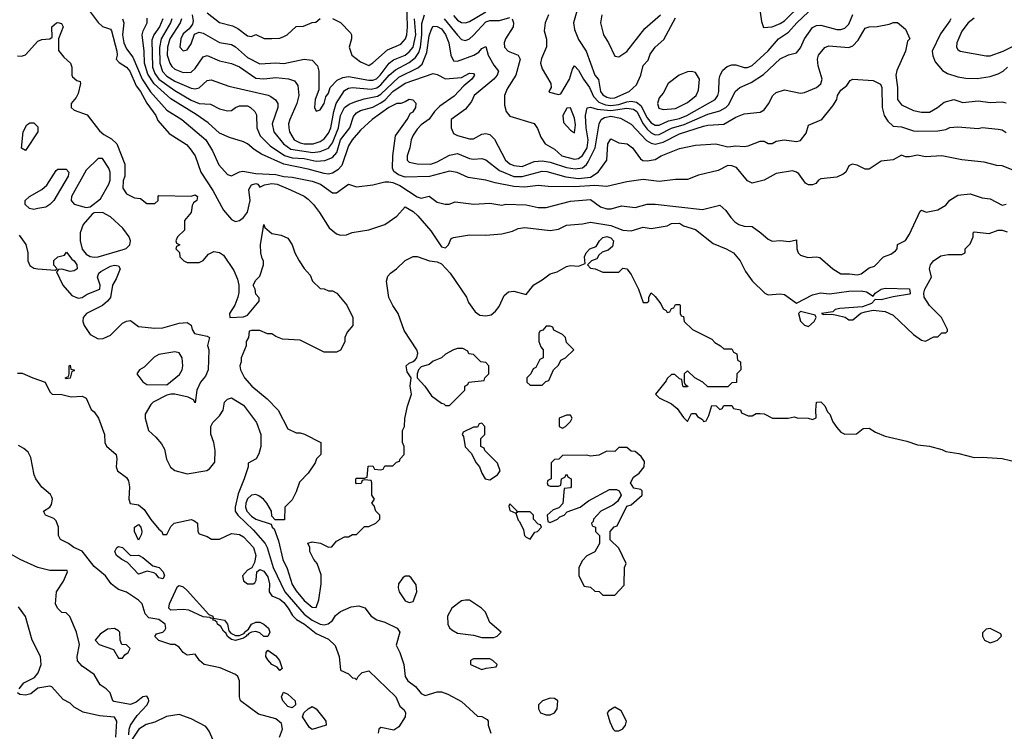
# Model space of a CAD drawing. Header units: inches. Extents: x 2348341 to 2479810, y 460419 to 613669.
# Tile 286 of 656: x 2360820 to 2365700, y 553539 to 557065. Entities that reach past the tile are written whole.
import ezdxf

# ---------------------------------------------------------------- set-up
doc = ezdxf.new("R2010")
doc.units = ezdxf.units.IN
doc.header["$MEASUREMENT"] = 0
doc.layers.add('C3565', color=7, linetype='Continuous')

msp = doc.modelspace()

# ---------------------------------------------------------------- linework, layer by layer
at = {"layer": 'C3565', "color": 2}
for points, elevation in [([(2362370, 557072), (2362410, 557052), (2362459.8, 556999.8), (2362464.7, 556990), (2362464.7, 556970), (2362454, 556930), (2362466.8, 556890), (2362510, 556856), (2362550, 556838), (2362570, 556850.8), (2362643.3, 556916.7), (2362710, 556944.4), (2362733, 556970), (2362739.7, 556990), (2362743.1, 557030), (2362736.8, 557210)], 90), ([(2361170, 557104.7), (2361210, 557052), (2361230, 557032), (2361270, 557018.8), (2361275.5, 557010), (2361302.6, 556910), (2361303.8, 556890), (2361298.8, 556870), (2361313, 556853), (2361350, 556830.4), (2361366, 556810), (2361398, 556738), (2361418.9, 556710), (2361451.2, 556651.2), (2361495.3, 556590), (2361505.5, 556565.5), (2361561.3, 556501.3), (2361647, 556447), (2361665.5, 556425.5), (2361690.5, 556390), (2361718, 556310), (2361778.3, 556218.3), (2361830, 556121), (2361870, 556076), (2361890, 556066), (2361910, 556071), (2361930, 556086), (2361950, 556111.3), (2361963, 556170), (2361956.6, 556223.4), (2361970, 556246.8), (2361990, 556253.8), (2362000.7, 556250), (2362010, 556236), (2362032.9, 556247.1), (2362070, 556253.8), (2362096, 556250), (2362162, 556222), (2362230, 556191), (2362250, 556176), (2362276, 556150), (2362306, 556110), (2362354.4, 556034.4), (2362390, 556004.7), (2362410, 555998), (2362440.4, 555999.6), (2362468.9, 556011.1), (2362550, 556024.7), (2362630, 556051.3), (2362690, 556091.3), (2362730, 556138), (2362770, 556115.5), (2362793.6, 556093.6), (2362858.4, 556018.4), (2362910, 555939.1), (2362930, 555934.8), (2362945.2, 555950), (2362959, 555981), (2362970, 555986.8), (2363050, 555999.1), (2363130, 555997.1), (2363210, 556004.9), (2363262.7, 556017.3), (2363290, 556030.7), (2363324.1, 556035.9), (2363450, 556020.7), (2363490, 556026.8), (2363530, 556046.8), (2363610, 556053.4), (2363650, 556062), (2363750, 556044.9), (2363810, 556023), (2363850, 556019.1), (2363910, 556037.1), (2363950.5, 556030.5), (2364030, 556043.7), (2364050, 556055.3), (2364090, 556056.5), (2364110, 556043.8), (2364170, 556026), (2364256.8, 555956.8), (2364322, 555930), (2364358, 555910), (2364391, 555870), (2364418, 555818), (2364450, 555772), (2364514, 555710), (2364530, 555702), (2364590, 555707.7), (2364610, 555703.8), (2364670, 555660.5), (2364750, 555702), (2364788.3, 555711.7), (2364833.5, 555706.5), (2364930, 555720.7), (2364990, 555721.5), (2365016.4, 555716.4), (2365050, 555696), (2365059.3, 555710), (2365090, 555730.3), (2365110, 555734.3), (2365230, 555732.4), (2365234, 555710), (2365230, 555705.2), (2365150, 555692.7), (2365090, 555677), (2365060.7, 555679.3), (2365041.4, 555658.6), (2364998, 555642), (2364885.1, 555634.9), (2364862, 555630), (2364850, 555618), (2364794, 555610), (2364804.7, 555604.7), (2364845.4, 555605.4), (2364870, 555601), (2364910.8, 555590.8), (2364930, 555578), (2364950, 555578), (2364989.1, 555610.9), (2365010, 555618), (2365050, 555626), (2365110, 555618.8), (2365150, 555601), (2365250, 555504.7), (2365290, 555478), (2365310, 555472), (2365350, 555494), (2365370, 555494), (2365390, 555514), (2365410, 555514), (2365418, 555522), (2365418, 555530), (2365388, 555590), (2365329.2, 555649.2), (2365302.7, 555690), (2365300.7, 555710), (2365306, 555730), (2365339, 555790), (2365329.2, 555830), (2365334, 555850), (2365349.3, 555870.7), (2365385.2, 555894.8), (2365422, 555902), (2365490, 555902), (2365506, 555910), (2365506, 555930), (2365530, 555954), (2365546, 555990), (2365546, 556010), (2365550, 556014), (2365625.4, 556005.4), (2365670, 556022.4), (2365690, 556021.6), (2365713.4, 556013.4)], 62), ([(2362970, 557086.4), (2362990, 557063.7), (2363010, 557052.2), (2363030, 557050.4), (2363050, 557056.4), (2363130, 557104.4)], 86), ([(2363440.4, 557090), (2363424.9, 557050), (2363418.8, 557010), (2363431.6, 556968.4), (2363431.6, 556931.6), (2363406.2, 556873.8), (2363400.7, 556850), (2363410, 556822), (2363452, 556750), (2363454, 556730), (2363442, 556710), (2363446.4, 556706.4), (2363490, 556694), (2363502, 556698), (2363545.2, 556770), (2363560.2, 556819.8), (2363570, 556836), (2363590, 556816), (2363614, 556770), (2363644.2, 556730), (2363664.2, 556684.2), (2363690, 556657.2), (2363723.6, 556643.6), (2363750, 556639.8), (2363790, 556645.6), (2363830, 556658.5), (2363850, 556661), (2363877, 556657), (2363899.5, 556639.5), (2363930, 556578.7), (2363950, 556554.3), (2363970, 556542.7), (2363990, 556542.7), (2364036.4, 556563.6), (2364090, 556575.8), (2364127, 556590), (2364266.6, 556670), (2364279.6, 556690), (2364285.6, 556710), (2364287, 556770), (2364292, 556790), (2364305.1, 556814.9), (2364326, 556834), (2364350, 556842), (2364370, 556842), (2364410, 556828), (2364428.1, 556828.1), (2364450, 556838), (2364530, 556910.4), (2364580.7, 556970), (2364630, 557003), (2364671.6, 557050), (2364757, 557130)], 86), ([(2363588.7, 557131.3), (2363564.9, 557050), (2363570, 557016), (2363590, 556967.3), (2363628, 556910), (2363670, 556791), (2363688.8, 556768.8), (2363698.7, 556710), (2363710, 556693), (2363730, 556682), (2363750, 556676.4), (2363770, 556677.6), (2363841.2, 556710), (2363877.6, 556742.4), (2363898, 556790), (2363910, 556838), (2363934.8, 556865.2), (2363944.8, 556895.2), (2363969, 556930), (2364013.2, 556966.8), (2364070, 557074.8)], 90), ([(2364482.8, 557150), (2364496, 557056), (2364506.8, 557026.8), (2364550, 557030.6), (2364590, 557046.7), (2364610, 557060.4), (2364695.9, 557144.1)], 90), ([(2361330.7, 557070), (2361337.3, 557050), (2361329.2, 556990.8), (2361336, 556950), (2361350, 556920.5), (2361380.3, 556880.2), (2361426.9, 556770), (2361468.7, 556708.7), (2361550, 556617.1), (2361624, 556570), (2361743, 556470), (2361775.8, 556415.8), (2361806.9, 556346.9), (2361850, 556298), (2361870, 556291.3), (2361909.3, 556310.7), (2361926, 556314), (2361990, 556302.7), (2362090, 556298.5), (2362130, 556288), (2362170, 556284.9), (2362270, 556265.8), (2362310.6, 556250), (2362370, 556207.3), (2362390, 556207.7), (2362450, 556251), (2362490, 556237.3), (2362570, 556246.4), (2362630, 556262), (2362650, 556261.2), (2362670, 556258.2), (2362704.4, 556244.4), (2362790, 556188.2), (2362810, 556180.5), (2362850, 556191), (2362890, 556160.7), (2362929, 556151), (2362948.7, 556151.3), (2362978, 556162), (2363070.7, 556150.7), (2363150, 556155.5), (2363210, 556146.8), (2363230, 556150.8), (2363330, 556147.7), (2363390, 556134), (2363430, 556134), (2363550, 556166.8), (2363650, 556174.8), (2363698.4, 556138.4), (2363730, 556128.2), (2363751.6, 556128.4), (2363803.5, 556143.5), (2363870, 556134), (2363930, 556151), (2363970, 556151), (2364204.5, 556124.5), (2364290, 556146.8), (2364320.5, 556120.5), (2364344.4, 556084.4), (2364364.1, 556064.1), (2364384.7, 556050), (2364410, 556042.8), (2364450, 556040.7), (2364494, 556010), (2364530, 555977.3), (2364550, 555967.7), (2364590.8, 555970.8), (2364634, 555966), (2364670, 555974), (2364671.3, 555930), (2364678, 555910), (2364690, 555898), (2364727.1, 555887.1), (2364770, 555891), (2364786.4, 555886.4), (2364850, 555831.3), (2364890, 555806), (2364933.2, 555806.8), (2364970, 555800.7), (2364990, 555806), (2365030, 555836), (2365056, 555844), (2365102, 555890), (2365137, 555903), (2365160.2, 555919.8), (2365168.7, 555930), (2365170, 555952), (2365210, 555972), (2365230, 556002), (2365283.1, 556116.9), (2365290, 556122), (2365312, 556112), (2365370, 556122.8), (2365410, 556146.8), (2365430, 556171), (2365470, 556196), (2365530, 556202.8), (2365590, 556183), (2365630, 556178), (2365690, 556146.8), (2365710, 556151)], 66), ([(2365826.9, 556286.9), (2365690, 556340.5), (2365663, 556343), (2365599.8, 556359.8), (2365488.9, 556371.1), (2365390, 556390.8), (2365310, 556386), (2365270, 556394.8), (2365230, 556386), (2365210, 556386), (2365190, 556394.8), (2365149.3, 556370.7), (2365090, 556364.9), (2365030, 556324.7), (2365010, 556324.7), (2364970, 556344.7), (2364946, 556350), (2364930, 556342), (2364914, 556310), (2364900.9, 556299.1), (2364870, 556284.9), (2364790, 556276.3), (2364779, 556270), (2364766.3, 556253.7), (2364750, 556247.3), (2364730, 556247.3), (2364715.5, 556255.5), (2364681.3, 556301.3), (2364670.3, 556310.3), (2364650, 556316.4), (2364570, 556302.8), (2364509.5, 556270.5), (2364450, 556254.8), (2364427.1, 556267.1), (2364373, 556333), (2364350, 556342), (2364330, 556343), (2364282, 556318), (2364185.1, 556294.9), (2364130, 556273.4), (2364070, 556273.4), (2363990, 556263.1), (2363910, 556273.4), (2363830, 556261.6), (2363730, 556238), (2363670, 556243.2), (2363570, 556237.2), (2363438.8, 556238.8), (2363390, 556244), (2363323.9, 556236.1), (2363270, 556238), (2363176.4, 556256.4), (2363130, 556270.4), (2363043.4, 556283.4), (2362988.1, 556308.1), (2362950, 556314.9), (2362851, 556289), (2362730, 556284.9), (2362697.3, 556297.3), (2362673.8, 556313.8), (2362668.5, 556330), (2362670.3, 556390), (2362683, 556490), (2362740.7, 556570), (2362758, 556602), (2362770, 556609.2), (2362782.8, 556630), (2362786, 556650), (2362770, 556666), (2362750, 556670.6), (2362730, 556658), (2362709.1, 556650.9), (2362690, 556650.7), (2362650, 556630.3), (2362566.6, 556570), (2362510, 556518), (2362468, 556470), (2362450, 556440.7), (2362417.2, 556342.8), (2362397.8, 556322.2), (2362370, 556304.9), (2362350, 556300.3), (2362330, 556302.6), (2362250, 556324.4), (2362130, 556348.9), (2362019, 556399), (2361982.5, 556422.5), (2361950, 556450.6), (2361930, 556460.7), (2361860.9, 556480.9), (2361810, 556503), (2361754.1, 556554.1), (2361695.8, 556595.8), (2361570, 556673.4), (2361487, 556747), (2361455.7, 556795.7), (2361439.2, 556850), (2361437.8, 556910), (2361427.2, 556990), (2361432.2, 557010), (2361452.4, 557050), (2361452.2, 557072.2)], 70), ([(2361530, 557069.3), (2361512.6, 557030), (2361484.9, 556990), (2361475.8, 556964.2), (2361478.4, 556830), (2361490, 556799.5), (2361510, 556770.3), (2361590, 556713.8), (2361670, 556666.3), (2361710, 556650.4), (2361766, 556646), (2361810, 556624), (2361850, 556614), (2361870, 556614.8), (2361889.6, 556630.4), (2361910, 556638), (2361950, 556638.8), (2361964.7, 556630), (2361986, 556610), (2361993.2, 556593.2), (2361996.4, 556530), (2362012.4, 556490), (2362060.9, 556440.9), (2362132.6, 556392.6), (2362170, 556381.6), (2362230, 556376.9), (2362290, 556363.6), (2362332.2, 556367.7), (2362370, 556382), (2362392.2, 556407.8), (2362410.9, 556470), (2362456.4, 556530), (2362474.7, 556585.2), (2362490, 556604.4), (2362510, 556615.2), (2362570, 556632.6), (2362610, 556653.2), (2362631.8, 556668.2), (2362670, 556710.2), (2362730, 556750.3), (2362870, 556798), (2362890, 556794), (2362930, 556772.4), (2363010, 556778.8), (2363050, 556801), (2363070, 556798), (2363074, 556790), (2363061, 556770), (2363022, 556738), (2362974.1, 556685.9), (2362903.2, 556636.8), (2362875.5, 556610), (2362850, 556572.7), (2362810, 556543.7), (2362790, 556522.7), (2362770, 556493.2), (2362760.5, 556470), (2362754, 556430), (2362740.7, 556390), (2362740.7, 556370), (2362750, 556358.8), (2362790.6, 556350.6), (2362858, 556350), (2362890, 556361.3), (2362950, 556393.7), (2362990, 556402), (2363050, 556377.6), (2363070, 556374.4), (2363110, 556377.3), (2363130, 556370.8), (2363198.2, 556318.2), (2363270, 556288), (2363310, 556289.1), (2363410, 556315.2), (2363433.3, 556313.3), (2363526.2, 556286.2), (2363590, 556278), (2363650, 556285.5), (2363687, 556310), (2363729.5, 556370), (2363735.1, 556450), (2363750, 556474.8), (2363790, 556455.5), (2363831, 556450), (2363857.3, 556430), (2363896.3, 556376.3), (2363908.4, 556368.4), (2363930, 556366), (2363970, 556373.4), (2363999, 556390), (2364090, 556427.7), (2364170, 556444), (2364270, 556450.6), (2364330, 556436), (2364370, 556440.7), (2364410, 556437.3), (2364430, 556440.7), (2364490, 556464), (2364510, 556462.8), (2364530, 556451.3), (2364550, 556451.3), (2364570, 556462.8), (2364609.4, 556470.6), (2364670, 556461), (2364690, 556466), (2364717.5, 556502.5), (2364730, 556542), (2364795.3, 556570), (2364850, 556638), (2364869.2, 556670), (2364873.2, 556690), (2364890, 556716), (2364920.4, 556739.6), (2364936.4, 556763.6), (2364948.7, 556771.3), (2365050, 556764.7), (2365086.4, 556746.4), (2365093, 556730), (2365095.3, 556630), (2365104.4, 556590), (2365122.3, 556562.3), (2365150, 556537.3), (2365190, 556534.9), (2365250, 556514.4), (2365270, 556512.2), (2365370, 556514.9), (2365410, 556522), (2365430, 556530.6), (2365470, 556534.8), (2365570, 556526.8), (2365590, 556530.7), (2365670, 556522.8), (2365690, 556518.8), (2365710, 556506)], 74), ([(2361573.8, 557070), (2361568, 557050), (2361521.8, 556970), (2361512.7, 556927.3), (2361514.4, 556850), (2361528.8, 556808.8), (2361550, 556786.3), (2361590, 556760.2), (2361670, 556725.3), (2361690, 556723.1), (2361710, 556728.2), (2361750, 556764), (2361770, 556767.7), (2361856.1, 556736.1), (2362051.8, 556691.8), (2362065.3, 556685.3), (2362088.4, 556668.4), (2362099.1, 556650), (2362100.5, 556630), (2362072.4, 556550), (2362080.4, 556510), (2362128.5, 556450), (2362164, 556424), (2362273.5, 556406.5), (2362310, 556412.6), (2362351.4, 556428.6), (2362370, 556454.9), (2362400.8, 556530), (2362411, 556590), (2362430, 556630.4), (2362453.3, 556646.7), (2362482, 556658), (2362527.5, 556672.5), (2362593.9, 556686.1), (2362610, 556696.1), (2362698.9, 556781.1), (2362793.9, 556826.1), (2362815, 556845), (2362837.5, 556902.5), (2362850, 556986), (2362860.8, 557019.2), (2362870, 557032.7), (2362890, 557032.2), (2362910, 557019.5), (2362930, 556992.7), (2362947.4, 556950), (2362956.4, 556890), (2362970, 556860.7), (2362990, 556859.3), (2363070.9, 556889.1), (2363095.2, 556904.8), (2363110, 556922.8), (2363130, 556932), (2363141.6, 556890), (2363170, 556840.7), (2363194, 556810), (2363187.3, 556790), (2363170.6, 556770), (2363073.4, 556690), (2363059.3, 556660.7), (2363030, 556622), (2362958, 556570), (2362958, 556530), (2362970, 556502), (2362990, 556491.3), (2363050, 556474.8), (2363070, 556474.8), (2363110, 556498.4), (2363130, 556501.3), (2363150, 556496.4), (2363173.3, 556473.3), (2363228.2, 556370), (2363250, 556350.6), (2363270, 556343.1), (2363310, 556338.7), (2363370, 556362), (2363410, 556365.2), (2363450, 556359.6), (2363530, 556333.6), (2363573.2, 556326.8), (2363610, 556331.7), (2363630, 556348.4), (2363638.3, 556361.7), (2363672.6, 556430), (2363693, 556550), (2363701.6, 556570), (2363719.3, 556580.7), (2363750, 556587.7), (2363798.2, 556578.2), (2363850, 556547.7), (2363927.5, 556467.5), (2363950, 556454), (2363970, 556448.9), (2364010, 556458.5), (2364090, 556499), (2364210, 556538), (2364230, 556543.1), (2364310, 556548.2), (2364370, 556582), (2364410, 556598.8), (2364490, 556607.3), (2364510, 556618), (2364532, 556648), (2364553.2, 556690), (2364570, 556704), (2364610, 556717.3), (2364690, 556702), (2364710, 556704.9), (2364769, 556730), (2364790, 556746.8), (2364797, 556770), (2364777.5, 556837.5), (2364774.5, 556870), (2364779.5, 556890), (2364810, 556927.7), (2364830, 556935.5), (2364930, 556927.7), (2364950, 556936.3), (2364976.1, 556963.9), (2365010, 557022.8), (2365030, 557030.7), (2365069.1, 557030.9), (2365130, 557042.8), (2365151.1, 557051.1), (2365170, 557051.3), (2365210, 557018), (2365232, 556970), (2365221, 556959), (2365210.5, 556910), (2365167, 556813), (2365162.4, 556790), (2365170.5, 556730), (2365170.6, 556670), (2365190, 556644), (2365250, 556614.8), (2365290, 556607.3), (2365330, 556606.8), (2365368.7, 556630), (2365402.5, 556657.5), (2365450, 556670.7), (2365494.4, 556654.4), (2365570, 556663.8), (2365630, 556655.5), (2365690, 556659.1), (2365710, 556653.4)], 78), ([(2361621.5, 557070), (2361615.3, 557050), (2361564.7, 556970), (2361552.4, 556930), (2361551.6, 556890), (2361564.2, 556850), (2361574.1, 556834.1), (2361590, 556820.4), (2361630, 556803.1), (2361670, 556805.5), (2361690, 556824), (2361730, 556880.7), (2361750, 556887.3), (2361810, 556861.6), (2361870, 556848), (2361910, 556832.4), (2361990, 556776.4), (2362030, 556772.4), (2362090, 556779.3), (2362152.2, 556772.2), (2362182.5, 556762.5), (2362199.3, 556739.3), (2362203.8, 556690), (2362194.4, 556650), (2362158.4, 556570), (2362152.4, 556550), (2362154, 556530), (2362157.6, 556510), (2362180.4, 556470), (2362210, 556454.6), (2362230, 556450.3), (2362274, 556450), (2362310, 556462.6), (2362330, 556474.9), (2362350, 556503), (2362362.2, 556530), (2362376.5, 556610), (2362388.7, 556650), (2362430, 556714.4), (2362450, 556725.3), (2362470, 556728.8), (2362561.8, 556721.8), (2362590, 556728), (2362610, 556742), (2362652.2, 556790), (2362683, 556817), (2362750, 556852.7), (2362782, 556878), (2362797.7, 556902.3), (2362807.3, 556930), (2362813.8, 556990), (2362813.7, 557046.3), (2362826.3, 557090)], 82), ([(2361675.3, 557090), (2361680.5, 557059.5), (2361677.1, 557042.9), (2361660.7, 557019.3), (2361630, 556994.5), (2361619.3, 556970), (2361614.8, 556930), (2361630, 556911), (2361650, 556916), (2361670, 556946), (2361686, 556994), (2361710, 557004), (2361730, 556998), (2361810, 556952.7), (2361870, 556942.4), (2361890, 556930.4), (2361950, 556878.7), (2362010, 556846.4), (2362090, 556852), (2362130, 556848.5), (2362230, 556870.4), (2362270, 556864.9), (2362296.1, 556836.1), (2362303, 556810), (2362302.8, 556717.2), (2362284, 556670), (2362281, 556630), (2362290, 556612), (2362310, 556618), (2362328.7, 556650), (2362337.2, 556682.8), (2362350, 556702), (2362359.3, 556730), (2362393.7, 556766.3), (2362421.7, 556778.3), (2362450, 556783.7), (2362550, 556766), (2362570, 556765.8), (2362587.9, 556772.1), (2362606.9, 556790), (2362650.7, 556849.3), (2362673, 556867), (2362730, 556890.3), (2362750, 556905.7), (2362769.7, 556930), (2362784, 556990), (2362776.2, 557070)], 86), ([(2361750, 557099.1), (2361810, 557050.8), (2361875.5, 557035.5), (2361902, 557022), (2361950, 556984.7), (2361970, 556982), (2361990, 556991.3), (2362032.7, 556972.7), (2362070, 556972), (2362110, 556974), (2362130, 556982), (2362146, 556990), (2362190, 557032), (2362227.3, 557032.7), (2362270, 557052), (2362287.3, 557052.7), (2362310, 557072)], 90), ([(2362923.7, 557070), (2362990, 556988), (2363010, 556967.7), (2363030, 556962), (2363050, 556970.5), (2363070, 556988), (2363130, 557054.6), (2363150, 557061.7), (2363197.8, 557062.2), (2363250, 557076.4)], 82), ([(2363260.7, 557070), (2363268, 557050), (2363265.5, 557030), (2363228, 556970), (2363221.6, 556950), (2363223, 556930), (2363241, 556910), (2363291, 556890), (2363300.5, 556870), (2363278.4, 556790), (2363236.7, 556723.3), (2363223.8, 556690), (2363222.5, 556642.5), (2363230.5, 556610.5), (2363250, 556587.3), (2363370.6, 556550.6), (2363386.4, 556526.4), (2363402.5, 556482.5), (2363424.7, 556450), (2363470, 556424), (2363507.7, 556390), (2363570, 556373.7), (2363590, 556378), (2363610, 556392.2), (2363632.4, 556430), (2363638, 556470), (2363627.7, 556530), (2363624, 556590), (2363632.1, 556627.9), (2363650, 556632.2), (2363681.5, 556621.5), (2363750, 556615.8), (2363830, 556626.2), (2363862.2, 556622.2), (2363878.5, 556610), (2363910.1, 556550.1), (2363930, 556523.1), (2363950, 556504), (2363970, 556494.9), (2363990, 556495.8), (2364051.4, 556528.6), (2364114, 556546), (2364230, 556596.9), (2364290, 556613.4), (2364319.5, 556630), (2364334.6, 556645.4), (2364366.6, 556710), (2364389, 556730), (2364446, 556754), (2364506.3, 556793.7), (2364590, 556870.6), (2364630, 556890.6), (2364670, 556901), (2364690, 556926), (2364710, 556971), (2364750, 557026.8), (2364770, 557037.3), (2364790, 557038.8), (2364870, 557017.1), (2364890, 557016.3), (2364910, 557024), (2364930, 557042.8), (2364950, 557091.3)], 82), ([(2363704.7, 557090), (2363698.8, 557050), (2363714, 556990), (2363738.8, 556950), (2363770, 556884.7), (2363790, 556881), (2363830, 556907.3), (2363918.8, 557021.2), (2363996.2, 557090)], 94), ([(2365435.5, 557070), (2365430, 557059), (2365383.9, 556996.1), (2365343, 556910), (2365345.8, 556885.8), (2365357.1, 556857.1), (2365393.7, 556813.7), (2365418, 556798), (2365470, 556783), (2365510, 556776.3), (2365565.6, 556774.4), (2365630, 556784), (2365670, 556797.3), (2365694, 556810), (2365715.3, 556830)], 82), ([(2365550, 557072.7), (2365520.7, 557050), (2365490, 557008.7), (2365464.9, 556950), (2365462.8, 556930), (2365470, 556918), (2365482, 556910), (2365610, 556885.5), (2365630, 556886.4), (2365694, 556910), (2365790, 556957.6)], 86), ([(2360810, 556886.8), (2360830, 556884.9), (2360850, 556890.8), (2360910, 556959.1), (2360930, 556967.7), (2360969, 556971), (2360982, 556978), (2360979.3, 557030), (2361002, 557050), (2361010, 557052.2), (2361026.8, 557046.8), (2361036, 557030), (2361012, 556970), (2361012.7, 556912.7), (2361039.6, 556879.6), (2361072, 556850), (2361078, 556830), (2361078, 556790), (2361082, 556782), (2361103.6, 556763.6), (2361119.6, 556759.6), (2361122, 556750), (2361110, 556699), (2361100.7, 556679.3), (2361076.3, 556650), (2361074.8, 556630), (2361090, 556617.3), (2361154, 556594), (2361215.3, 556515.3), (2361236.9, 556496.9), (2361275.3, 556475.3), (2361302, 556450), (2361342, 556350), (2361342, 556290), (2361332.7, 556267.3), (2361332, 556230), (2361350, 556202), (2361390, 556182), (2361419.6, 556179.6), (2361450, 556154), (2361490, 556154), (2361506, 556170), (2361506, 556190), (2361510, 556194), (2361670, 556191.3), (2361690, 556198), (2361702, 556190), (2361698, 556170), (2361682, 556158), (2361675.3, 556144.7), (2361670.5, 556109.5), (2361637.3, 556070), (2361636.9, 556023.1), (2361602, 555990), (2361594, 555970), (2361598, 555958), (2361614, 555950), (2361598, 555942), (2361594, 555930), (2361612, 555912), (2361614, 555890), (2361634, 555870), (2361650, 555862), (2361710, 555862), (2361730, 555872), (2361756.4, 555903.6), (2361783.1, 555916.9), (2361810, 555911.3), (2361830, 555898), (2361882, 555822), (2361899.8, 555779.8), (2361906.8, 555750), (2361906.4, 555713.6), (2361901, 555690), (2361886.8, 555650), (2361861, 555610), (2361862, 555590), (2361930, 555593), (2361950, 555600.7), (2362008, 555670), (2362007.3, 555687.3), (2361990, 555706), (2361988, 555730), (2361978, 555750), (2361990, 555774), (2362010, 555794), (2362028.7, 555850), (2362029, 555870), (2362021.6, 555881.6), (2362015.1, 555910), (2362013.6, 555950), (2362030, 556051), (2362035.3, 556035.3), (2362070, 556006), (2362116.9, 555996.9), (2362150, 555982), (2362171.3, 555950), (2362184.7, 555910), (2362204.7, 555870), (2362230, 555832), (2362259.8, 555799.8), (2362272, 555770), (2362310, 555734), (2362330, 555732), (2362350, 555722), (2362370, 555722), (2362392, 555710), (2362442, 555650), (2362472, 555590), (2362472, 555550), (2362443.6, 555516.4), (2362432, 555490), (2362431.1, 555468.9), (2362410, 555428), (2362390, 555418), (2362330, 555418), (2362210, 555478), (2362123.1, 555483.1), (2362090, 555495.3), (2362070, 555508), (2362048.9, 555508.9), (2362010, 555526), (2361970, 555526), (2361958, 555522), (2361954, 555490), (2361942, 555470), (2361942, 555450), (2361918, 555390), (2361918, 555370), (2361911.3, 555350), (2361914.8, 555330), (2361934.8, 555290), (2361970.8, 555250), (2362046.6, 555186.6), (2362101, 555130), (2362150, 555038), (2362190, 555018), (2362210, 555018), (2362231.6, 555011.6), (2362312, 554970), (2362312, 554910), (2362291.1, 554888.9), (2362284.7, 554870), (2362250, 554818), (2362206.4, 554773.6), (2362190, 554726), (2362170, 554686), (2362134, 554650), (2362132.7, 554587.3), (2362087.3, 554587.3), (2362070, 554606), (2362068.7, 554630), (2362045.2, 554670), (2362029.2, 554690), (2362005.8, 554705.8), (2361990, 554712), (2361970, 554709.4), (2361949.1, 554690.9), (2361940.4, 554670), (2361939.5, 554650), (2361945.3, 554630), (2361970, 554604.9), (2361991, 554590), (2362066, 554566), (2362072, 554550), (2362082, 554542), (2362103.4, 554483.4), (2362123.8, 554390), (2362145.8, 554345.8), (2362170, 554266), (2362190, 554234.8), (2362230, 554188), (2362270, 554154.8), (2362290, 554152), (2362302.7, 554190), (2362314, 554270), (2362314, 554314), (2362295.3, 554370), (2362278, 554390), (2362258, 554430), (2362258, 554450), (2362248.4, 554471.6), (2362270, 554478), (2362311.1, 554471.1), (2362350, 554452), (2362367.3, 554452.7), (2362390, 554482), (2362430, 554502), (2362450, 554502), (2362470, 554514), (2362490, 554514), (2362530, 554554), (2362550, 554554), (2362586, 554570), (2362606, 554590), (2362606, 554610), (2362586, 554630), (2362576.4, 554656.4), (2362566, 554670), (2362578, 554690), (2362566, 554710), (2362566, 554770), (2362562, 554782), (2362530, 554786), (2362518, 554782), (2362512.7, 554767.3), (2362490, 554766), (2362486, 554770), (2362486, 554790), (2362490, 554794), (2362530, 554794), (2362542, 554798), (2362547.3, 554852.7), (2362570, 554854), (2362578, 554838), (2362610, 554834), (2362622, 554838), (2362630, 554854), (2362670, 554854), (2362687.3, 554872.7), (2362702, 554878), (2362706, 554890), (2362726, 554910), (2362726, 554950), (2362718, 554970), (2362718, 555030), (2362728, 555050), (2362728.4, 555088.4), (2362742, 555150), (2362762, 555210), (2362756, 555250), (2362761.2, 555290), (2362740.1, 555320.1), (2362736, 555350), (2362750, 555364), (2362770, 555371), (2362780.2, 555379.8), (2362789, 555390), (2362793.6, 555413.6), (2362788.7, 555430), (2362725.6, 555525.6), (2362695.3, 555610), (2362669.1, 555649.1), (2362649.3, 555689.3), (2362639, 555770), (2362645.6, 555794.4), (2362658, 555810), (2362688, 555830), (2362730, 555872), (2362770, 555892), (2362790, 555891.3), (2362851, 555871), (2362890, 555866), (2362910, 555856.3), (2362954, 555810), (2363034, 555690), (2363044.4, 555664.4), (2363078, 555618), (2363101.1, 555601.1), (2363130, 555598), (2363157.1, 555602.9), (2363178.3, 555621.7), (2363196.4, 555643.6), (2363221.8, 555698.2), (2363243.1, 555716.9), (2363270, 555719.5), (2363330, 555702.8), (2363368.2, 555751.8), (2363410, 555775.5), (2363450, 555805.5), (2363483.9, 555816.1), (2363530, 555843), (2363550, 555846.8), (2363590, 555844.7), (2363622, 555858), (2363619.3, 555890), (2363627, 555910), (2363646, 555930), (2363678, 555942), (2363694.5, 555970), (2363710, 555985.5), (2363730, 555991.5), (2363750, 555984.9), (2363763, 555970), (2363758.4, 555941.6), (2363737.3, 555922.7), (2363706.4, 555913.6), (2363690, 555898), (2363679.8, 555880.2), (2363654, 555870), (2363634, 555850), (2363650, 555834), (2363671.6, 555831.6), (2363710, 555814), (2363790, 555814), (2363810, 555834), (2363830, 555831.3), (2363850, 555802), (2363886.8, 555730), (2363910, 555664.7), (2363930, 555664.7), (2363938, 555670), (2363938, 555690), (2363950, 555712), (2363970, 555694), (2363997.3, 555657.3), (2364010, 555632), (2364024.7, 555624.7), (2364030, 555614), (2364042, 555618), (2364050, 555634), (2364062, 555638), (2364070, 555654), (2364090, 555654), (2364094, 555650), (2364094, 555610), (2364098, 555598), (2364110, 555594), (2364114, 555570), (2364154, 555530), (2364250, 555482), (2364265.4, 555465.4), (2364294, 555450), (2364310, 555434), (2364350, 555434), (2364358, 555418), (2364374, 555410), (2364378, 555378), (2364392, 555370), (2364394, 555330), (2364374, 555310), (2364372.7, 555267.3), (2364350, 555266), (2364330, 555246), (2364230, 555246), (2364206, 555270), (2364166, 555290), (2364130, 555326), (2364114, 555310), (2364114, 555270), (2364118, 555258), (2364132, 555250), (2364130, 555246), (2364110, 555246), (2364106, 555250), (2364102, 555282), (2364090, 555286), (2364067.3, 555307.3), (2364050, 555308), (2364030, 555288), (2364024.9, 555275.1), (2363972, 555210), (2363990, 555192), (2364050, 555162), (2364078.8, 555138.8), (2364110, 555094), (2364130, 555074), (2364150, 555114), (2364170, 555114), (2364179.6, 555099.6), (2364203.6, 555083.6), (2364210, 555074), (2364222, 555078), (2364236.4, 555103.6), (2364250, 555154), (2364272.7, 555152.7), (2364290, 555134), (2364302, 555138), (2364310, 555154), (2364350, 555154), (2364358, 555138), (2364392.7, 555132.7), (2364398, 555118), (2364430, 555102), (2364450, 555102), (2364470, 555114), (2364490, 555114), (2364510, 555112), (2364551.6, 555091.6), (2364628.4, 555091.6), (2364658, 555098), (2364672.7, 555092.7), (2364728.4, 555091.6), (2364750, 555084.7), (2364768, 555092), (2364765.2, 555130), (2364769.5, 555170.5), (2364790, 555171), (2364810, 555151.3), (2364823, 555123), (2364834.8, 555110), (2364850, 555072), (2364870, 555044.7), (2364890, 555022), (2364910, 555012), (2364967.3, 555012.7), (2365000.4, 555039.6), (2365030, 555042), (2365062, 555022), (2365110, 555001), (2365216.9, 554976.9), (2365270, 554958), (2365330, 554951.3), (2365390, 554936), (2365410, 554926), (2365475.3, 554915.3), (2365550, 554896), (2365590, 554898), (2365690, 554891.3), (2365771.6, 554871.6)], 58), ([(2360817.3, 555997.3), (2360851.4, 555951.4), (2360860.3, 555910), (2360860.4, 555870), (2360870, 555847.7), (2360890, 555834.9), (2360910, 555830.4), (2360996.4, 555823.6), (2361006, 555830), (2360988.9, 555848.9), (2360990, 555871.3), (2361008.7, 555890), (2361042, 555898), (2361052.7, 555912.7), (2361078.5, 555878.5), (2361090.6, 555870), (2361102.8, 555850), (2361104.7, 555830), (2361090, 555821.2), (2361070, 555817.2), (2361030, 555828.7), (2361012, 555828), (2361003.6, 555816.4), (2361033.4, 555750), (2361078.5, 555698.5), (2361110, 555685.5), (2361130, 555688), (2361155.3, 555704.7), (2361218, 555730), (2361219, 555750), (2361205.2, 555790), (2361212.7, 555810), (2361222, 555818), (2361270, 555843.7), (2361290, 555848.4), (2361310, 555846), (2361318, 555830), (2361299, 555781), (2361280.7, 555750), (2361270.7, 555689.3), (2361256, 555670), (2361230.4, 555649.6), (2361151.3, 555610), (2361134.8, 555590), (2361134, 555570), (2361140.5, 555550), (2361170, 555504.7), (2361210, 555484.7), (2361234.6, 555485.4), (2361270, 555502), (2361330, 555562), (2361350, 555572), (2361370, 555574), (2361410, 555544.7), (2361490, 555536), (2361530, 555538.8), (2361610, 555561), (2361650, 555564.7), (2361670, 555552), (2361674.8, 555530), (2361686, 555510), (2361750, 555497.3), (2361761, 555490), (2361751.3, 555451.3), (2361758, 555430), (2361754.8, 555330), (2361740.7, 555299.3), (2361716, 555270), (2361698, 555230), (2361690, 555166), (2361682, 555182), (2361654.6, 555194.6), (2361590, 555209.2), (2361570, 555209), (2361550, 555204), (2361482, 555170), (2361470, 555158), (2361442.8, 555110), (2361442.8, 555090), (2361458, 555030), (2361495.9, 554995.9), (2361523.5, 554963.5), (2361537.3, 554937.3), (2361548.3, 554888.3), (2361568.6, 554848.6), (2361590, 554830.8), (2361650, 554814.8), (2361748.4, 554831.6), (2361760.4, 554839.6), (2361787.3, 554872.7), (2361788.7, 554930), (2361782, 554970), (2361768.4, 555011.6), (2361768, 555050), (2361778, 555070), (2361810, 555102), (2361828.7, 555130), (2361835.3, 555170), (2361850, 555184.7), (2361870, 555191), (2361930, 555156), (2361994.8, 555070), (2362014.8, 555010), (2362016, 554950), (2362005.4, 554914.6), (2361992, 554890), (2361952.7, 554867.3), (2361952, 554850), (2361933, 554790), (2361903.7, 554716.3), (2361888, 554650), (2361888.8, 554630), (2361901.1, 554610), (2361978, 554538), (2362036.5, 554470), (2362046.5, 554450), (2362076.9, 554350), (2362133.8, 554230), (2362230, 554120.2), (2362270, 554089.2), (2362310, 554070.2), (2362330, 554066.3), (2362348.5, 554071.5), (2362370, 554088), (2362386.3, 554113.7), (2362410, 554132.7), (2362463.8, 554156.2), (2362501.1, 554161.1), (2362530.5, 554150.5), (2362562.8, 554110), (2362590, 554090.8), (2362630, 554080.7), (2362691, 554050), (2362703.8, 554030), (2362685.8, 553965.8), (2362704, 553930), (2362724, 553870), (2362731.3, 553810), (2362744.7, 553790), (2362781.6, 553761.6), (2362810, 553726.8), (2362830, 553716), (2362890, 553734.8), (2362910, 553734), (2362942.5, 553722.5), (2363010, 553686), (2363090, 553614), (2363110, 553612), (2363136.9, 553596.9), (2363142, 553590), (2363142, 553570), (2363156, 553530)], 54), ([(2360810, 555314), (2360833.2, 555313.2), (2360884.7, 555290), (2360946, 555270), (2360970, 555222), (2360982, 555210), (2361030, 555207.7), (2361075.8, 555195.8), (2361130, 555200.4), (2361150, 555190.6), (2361174.4, 555134.4), (2361190, 555122), (2361210.4, 555090), (2361240.7, 555010), (2361242.8, 554970), (2361250, 554952), (2361298, 554910), (2361302.4, 554890), (2361298.7, 554850), (2361304.4, 554830), (2361350, 554797), (2361360.2, 554780.2), (2361365.3, 554750), (2361362, 554690), (2361367.7, 554667.7), (2361410, 554660.7), (2361437.7, 554637.7), (2361470, 554588.2), (2361510, 554541), (2361524.7, 554530), (2361530, 554514), (2361550, 554514), (2361570, 554554), (2361586, 554570), (2361670, 554588.2), (2361683.8, 554583.8), (2361701, 554570), (2361702.8, 554530), (2361710, 554518), (2361750, 554504.7), (2361770.7, 554490.7), (2361810, 554490.6), (2361870, 554518.8), (2361910, 554514.8), (2361930, 554502.8), (2361979.1, 554450), (2361990.5, 554410), (2361984, 554376), (2361971.3, 554348.7), (2361950, 554337.2), (2361923.8, 554310), (2361930, 554284.9), (2361950, 554270.6), (2361978, 554270), (2361985.6, 554274.4), (2361992.7, 554287.3), (2361995.3, 554330), (2362010, 554341), (2362030, 554333.4), (2362050, 554304.7), (2362058, 554270), (2362057.3, 554230), (2362070.4, 554210.4), (2362110, 554193.7), (2362130, 554177.6), (2362151.7, 554150), (2362172.5, 554112.5), (2362192.5, 554092.5), (2362232.4, 554070), (2362290, 554023), (2362350, 553996.3), (2362383.8, 553963.8), (2362403.8, 553910), (2362410, 553842), (2362450, 553824.7), (2362470, 553804.7), (2362482, 553802), (2362490, 553794), (2362498, 553810), (2362518, 553830), (2362550, 553838), (2362684, 553710), (2362704, 553664), (2362725.4, 553645.4), (2362732, 553630), (2362731.3, 553610), (2362698.8, 553561.2), (2362675.3, 553544.7), (2362610, 553557.2), (2362601, 553550), (2362597.3, 553530)], 50), ([(2362107.8, 553510), (2362122.4, 553550), (2362117.7, 553577.7), (2362090, 553600.5), (2362003.8, 553623.8), (2361915.3, 553690), (2361909.2, 553709.2), (2361909.6, 553789.6), (2361900.7, 553810), (2361890, 553820.7), (2361814.3, 553854.3), (2361734, 553870), (2361712.3, 553890), (2361690, 553922), (2361650, 553917.2), (2361630, 553929), (2361610, 553955.3), (2361590, 553968.7), (2361568.9, 553968.9), (2361510, 553989), (2361490, 554008.7), (2361498, 554022), (2361530, 554031), (2361540.2, 554039.8), (2361545.2, 554050), (2361540.9, 554070), (2361510, 554093), (2361461.2, 554101.2), (2361442, 554122), (2361427.8, 554170), (2361410, 554189.6), (2361350, 554229.4), (2361310, 554241.2), (2361290, 554256), (2361273.2, 554270), (2361246, 554310), (2361190, 554356), (2361130, 554432), (2361088.7, 554450), (2361062, 554470), (2361022, 554490), (2361013.2, 554510), (2361012.7, 554550), (2361001.5, 554581.5), (2360990, 554593.2), (2360948, 554610), (2360938, 554630), (2360969.5, 554650.5), (2360977.6, 554662.4), (2360982.9, 554690), (2360979.7, 554699.7), (2360973.1, 554713.1), (2360929.6, 554749.6), (2360901.2, 554790), (2360892.7, 554810), (2360875.6, 554895.6), (2360862.7, 554922.7), (2360841.3, 554941.3), (2360814.9, 554954.9)], 50), ([(2361361.5, 553521.5), (2361362.9, 553550), (2361369.8, 553570.2), (2361403, 553617), (2361452.7, 553670), (2361461.2, 553690), (2361459.3, 553699.3), (2361450, 553713.2), (2361430, 553709.2), (2361397.1, 553682.9), (2361370, 553672.7), (2361287, 553687), (2361282, 553690), (2361269.3, 553730), (2361249.2, 553750), (2361219.3, 553770), (2361190, 553821.2), (2361130, 553861.2), (2361107.5, 553887.5), (2361106, 553910), (2361117.2, 553970), (2361101.2, 554030), (2361068.4, 554108.4), (2361050, 554126), (2361030, 554128), (2361008, 554150), (2360998, 554170), (2361002, 554230), (2361037, 554283), (2361058, 554330), (2361056.4, 554336.4), (2360970, 554335.6), (2360910, 554351.3), (2360822.7, 554390), (2360777, 554417)], 54), ([(2360817.2, 553750), (2360841, 553779), (2360893.6, 553806.4), (2360911.3, 553828.7), (2360926, 553870), (2360922.7, 553910), (2360882.7, 553990), (2360850, 554108), (2360815.1, 554155.1)], 58), ([(2361296.4, 553510), (2361302, 553590), (2361290, 553609.2), (2361215.6, 553615.6), (2361134.6, 553634.6), (2361090, 553658), (2361070, 553678), (2361036.4, 553696.4), (2360979, 553759), (2360970, 553762), (2360910, 553753.2), (2360875.5, 553724.5), (2360850, 553718), (2360821.2, 553721.2), (2360809.1, 553729.1)], 58)]:
    msp.add_lwpolyline(points, dxfattribs=dict(at, elevation=elevation))
for points, elevation in [([(2364150, 556809.3), (2364130, 556806.6), (2364088.7, 556791.3), (2364034, 556750), (2364010, 556702), (2363990, 556678), (2363981, 556650), (2363987.3, 556627.3), (2364010, 556620.7), (2364070, 556624.9), (2364130, 556655.5), (2364172.7, 556690), (2364184.1, 556715.9), (2364189.3, 556770), (2364170, 556804)], 90), ([(2363550, 556628), (2363532.7, 556627.3), (2363511.3, 556590), (2363515.3, 556555.3), (2363550, 556518), (2363570, 556504.7), (2363575.3, 556544.7), (2363570, 556578)], 86), ([(2360850, 556418), (2360828.7, 556428.7), (2360838, 556510), (2360856.4, 556543.6), (2360870, 556554), (2360890, 556554), (2360910, 556534), (2360910.7, 556510)], 54), ([(2361230, 556378), (2361210, 556378), (2361150, 556319.3), (2361077.3, 556190), (2361076, 556170), (2361090.7, 556150.7), (2361150, 556134.8), (2361170, 556138), (2361221.5, 556178.5), (2361262, 556250), (2361268.7, 556270), (2361268.7, 556310), (2361262, 556330)], 58), ([(2360890, 556125.2), (2360869.1, 556129.1), (2360848, 556150), (2360848, 556170), (2360868.7, 556190), (2360930, 556224), (2360955.1, 556244.9), (2361001.2, 556318.8), (2361010, 556324.7), (2361050, 556324.7), (2361064.7, 556310), (2361060.7, 556290), (2360990.2, 556169.8), (2360970, 556149.4), (2360950, 556137), (2360910, 556129.4)], 54), ([(2361230, 556109.2), (2361190, 556109), (2361178.8, 556101.2), (2361134.9, 556050), (2361119.5, 556010), (2361120.3, 555970), (2361130, 555927.7), (2361150, 555903.8), (2361170, 555892.4), (2361190, 555888.7), (2361210, 555890.4), (2361333.7, 555926.3), (2361347.7, 555932.3), (2361366, 555950), (2361369.3, 555970), (2361362.7, 555990), (2361331.6, 556031.6), (2361270, 556089.3)], 58), ([(2364690, 555619.3), (2364680.7, 555610), (2364690, 555571.3), (2364710, 555551.3), (2364730, 555544.7), (2364758, 555570), (2364768, 555590), (2364762, 555602)], 62), ([(2363450, 555546), (2363430, 555546), (2363412.7, 555527.3), (2363398, 555522), (2363394, 555510), (2363394, 555470), (2363403.6, 555443.6), (2363414, 555430), (2363414, 555390), (2363398, 555382), (2363378, 555342), (2363365.4, 555334.6), (2363354, 555310), (2363334, 555290), (2363334, 555270), (2363350, 555254), (2363410, 555254), (2363427.3, 555272.7), (2363442, 555278), (2363466, 555330), (2363490, 555354), (2363502, 555378), (2363526, 555390), (2363566, 555430), (2363530, 555466), (2363526, 555490), (2363510, 555506), (2363467.3, 555527.3), (2363462, 555542)], 58), ([(2361590, 555419.6), (2361510, 555406.6), (2361487, 555393), (2361437.1, 555342.9), (2361414, 555330), (2361401.3, 555310), (2361430, 555270.7), (2361450, 555257.3), (2361550, 555256), (2361612.1, 555307.9), (2361625.2, 555330), (2361629.3, 555350.7), (2361625.1, 555390), (2361610, 555414.5)], 54), ([(2363016.4, 555436.4), (2362990, 555435.3), (2362970, 555428.7), (2362930, 555408.7), (2362910.9, 555389.1), (2362870, 555372.7), (2362850, 555356), (2362810, 555345.2), (2362797.3, 555330), (2362790.7, 555310), (2362791, 555290), (2362828, 555250), (2362862, 555202), (2362910, 555164.7), (2362922, 555162), (2362930, 555154), (2362950, 555154), (2363026, 555230), (2363026, 555250), (2363042, 555258), (2363046, 555270), (2363122, 555278), (2363126, 555290), (2363146, 555310), (2363146, 555350), (2363130, 555366), (2363106, 555370), (2363070, 555406), (2363046, 555410), (2363042, 555422)], 58), ([(2361050, 555286), (2361046, 555290), (2361062, 555298), (2361066, 555310), (2361066, 555350), (2361070, 555354), (2361074, 555334), (2361090.6, 555330), (2361090, 555326), (2361078, 555322), (2361070, 555289)], 50), ([(2363550, 555106), (2363530, 555106), (2363494, 555090), (2363494, 555050), (2363510, 555042), (2363526, 555050), (2363550, 555074), (2363558, 555090)], 58), ([(2363110, 555066), (2363098, 555062), (2363090, 555046), (2363070, 555046), (2363018, 555022), (2363014, 555010), (2363019.8, 554999.8), (2363028.5, 554948.5), (2363057.5, 554917.5), (2363083, 554870), (2363098.8, 554850), (2363110, 554818), (2363127.3, 554790), (2363150, 554784.9), (2363189, 554810), (2363202, 554830), (2363188.4, 554868.4), (2363126, 554930), (2363122, 554942), (2363106, 554950), (2363106, 554990), (2363126, 555010), (2363126, 555050)], 58), ([(2363830, 554946), (2363790, 554946), (2363770, 554926), (2363730, 554928), (2363690, 554908), (2363650, 554902), (2363630, 554908), (2363510, 554906), (2363492.7, 554887.3), (2363470, 554886), (2363454, 554870), (2363454, 554790), (2363438, 554782), (2363434, 554770), (2363438, 554758), (2363450, 554754), (2363490, 554754), (2363502, 554758), (2363506, 554790), (2363522, 554798), (2363530, 554814), (2363538, 554798), (2363554, 554790), (2363554, 554750), (2363550, 554746), (2363518, 554742), (2363511.6, 554668.4), (2363492.7, 554647.3), (2363463.6, 554636.4), (2363434, 554610), (2363438, 554578), (2363450, 554574), (2363486, 554590), (2363498, 554602), (2363518, 554610), (2363534, 554626), (2363598, 554650), (2363639, 554681), (2363743.2, 554736.8), (2363778, 554738), (2363791.1, 554731.1), (2363802, 554710), (2363782.8, 554677.2), (2363759.9, 554660.1), (2363701, 554630), (2363664.7, 554590), (2363662, 554578), (2363654, 554570), (2363658, 554558), (2363674, 554550), (2363674, 554530), (2363694, 554510), (2363694, 554470), (2363671.1, 554428.9), (2363631.6, 554408.4), (2363610, 554386), (2363592, 554350), (2363592, 554310), (2363618, 554258), (2363650, 554254), (2363670, 554234), (2363692.7, 554232.7), (2363710, 554214), (2363770, 554214), (2363816.4, 554263.6), (2363818, 554350), (2363826, 554370), (2363790, 554446), (2363747.3, 554487.3), (2363746, 554530), (2363767.3, 554552.7), (2363782, 554558), (2363830, 554654), (2363850, 554662), (2363906, 554710), (2363906, 554730), (2363898, 554738), (2363864.7, 554744.7), (2363848, 554770), (2363862, 554798), (2363890, 554818), (2363915.3, 554850), (2363916.4, 554876.4), (2363900.4, 554900.4), (2363870, 554926), (2363850, 554928)], 58), ([(2363250, 554666), (2363244.7, 554655.3), (2363250, 554634), (2363279.6, 554619.6), (2363290, 554584.7), (2363298, 554578), (2363316.8, 554536.8), (2363322, 554510), (2363330, 554500.7), (2363350, 554491.3), (2363373.6, 554526.4), (2363386, 554530), (2363406, 554550), (2363402, 554562), (2363390, 554566), (2363366, 554590), (2363366, 554610), (2363350, 554626), (2363290, 554626), (2363282, 554622), (2363286, 554630)], 58), ([(2361410, 554486), (2361389.5, 554530), (2361390, 554551), (2361410, 554564.7), (2361421, 554550), (2361426, 554530), (2361424.7, 554515.3)], 46), ([(2361370, 554411), (2361410, 554412), (2361430, 554401), (2361479.8, 554359.8), (2361510.8, 554350), (2361530.7, 554330), (2361538.8, 554310), (2361530, 554295.3), (2361510, 554299), (2361497, 554317), (2361484.8, 554324.8), (2361452.9, 554332.9), (2361410, 554318), (2361355.3, 554375.3), (2361326, 554390), (2361300.7, 554410), (2361292.3, 554430), (2361301.2, 554450), (2361310, 554455.5), (2361330.4, 554450.4)], 46), ([(2362750, 554308), (2362730, 554308), (2362719.6, 554300.4), (2362698, 554270), (2362696, 554250), (2362701, 554230), (2362730, 554186), (2362750, 554178), (2362770, 554182), (2362789, 554230), (2362784.7, 554264.7), (2362760.4, 554300.4)], 58), ([(2361770, 554098), (2361763.1, 554103.1), (2361730, 554106.3), (2361658.9, 554138.9), (2361630, 554143), (2361570, 554139.3), (2361563.9, 554143.9), (2361559.3, 554150), (2361562, 554170), (2361602.7, 554257.3), (2361610, 554261), (2361630, 554254.8), (2361650, 554236.3), (2361758, 554118), (2361778, 554110), (2361779.6, 554100.4)], 46), ([(2363030, 554189), (2363010, 554185.2), (2362962.8, 554150), (2362941, 554110), (2362942.8, 554070), (2362950, 554052), (2362961.4, 554041.4), (2362990, 554026), (2363070, 554016), (2363110, 554004.7), (2363170, 554004.7), (2363186, 554010), (2363206, 554030), (2363150, 554078), (2363129.3, 554129.3), (2363109.3, 554149.3), (2363050, 554188.7)], 58), ([(2361890, 554013.4), (2361910, 554013.4), (2361935.3, 554024.7), (2361935.3, 554030), (2361954, 554046), (2361969.7, 554070.3), (2361990, 554079.1), (2362010, 554079.1), (2362031, 554070), (2362054, 554050), (2362060.7, 554030), (2362050, 554009), (2362030, 554009), (2362010, 554026.6), (2361990, 554033.2), (2361970, 554029.6), (2361955.5, 554024.5), (2361950, 554015.3), (2361944.7, 554015.3), (2361944.7, 554010), (2361930, 554001.2), (2361890, 553989.7), (2361870, 553994), (2361850, 554009.4), (2361844.1, 554024.1), (2361830, 554035.3), (2361818, 554058), (2361800.9, 554070), (2361798.4, 554078.4), (2361787.5, 554087.5), (2361778, 554090), (2361780.4, 554099.6), (2361836, 554090), (2361850.4, 554070.4), (2361857.3, 554037.3), (2361866, 554026)], 46), ([(2361290, 554049), (2361255.3, 554044.7), (2361219.6, 554020.4), (2361194, 553990), (2361214, 553970), (2361284.7, 553944.7), (2361310, 553902), (2361330, 553902), (2361341.2, 553918.8), (2361358, 553930), (2361368, 553950), (2361350, 553968), (2361326, 553970), (2361318, 553990), (2361316, 554030), (2361310, 554037.2)], 54), ([(2365630, 554048), (2365610, 554046), (2365592.7, 554027.3), (2365592, 554010), (2365602, 553990), (2365630, 553978), (2365650, 553984.7), (2365666, 553990), (2365686, 554010), (2365682, 554022)], 58), ([(2362110, 553841.2), (2362096.6, 553856.6), (2362069.8, 553869.8), (2362050, 553893.2), (2362040.7, 553910), (2362042.7, 553930), (2362050, 553941), (2362090, 553913), (2362107.3, 553890), (2362121, 553850)], 46), ([(2363150, 553898), (2363070, 553898), (2363054, 553890), (2363054, 553870), (2363110, 553844.7), (2363132.7, 553852.7), (2363182, 553858), (2363186, 553870), (2363166, 553890)], 58), ([(2362170, 553656), (2362150, 553661.6), (2362124.7, 553690), (2362118.7, 553710), (2362127.3, 553732.7), (2362150, 553723.1), (2362184.9, 553690), (2362186.8, 553670)], 46), ([(2363450, 553704), (2363412, 553690), (2363391, 553670), (2363391, 553650), (2363402, 553630), (2363430, 553621), (2363450, 553621), (2363470, 553631.3), (2363484, 553650), (2363488, 553690), (2363470, 553702)], 58), ([(2362270, 553547.3), (2362257.2, 553557.2), (2362221.2, 553610), (2362229, 553630), (2362249.7, 553650.3), (2362270, 553662), (2362290, 553650.5), (2362330, 553600.5), (2362337.6, 553590), (2362339.1, 553570)], 46), ([(2363770, 553658), (2363739.6, 553640.4), (2363732, 553630), (2363745.4, 553585.4), (2363762, 553550), (2363770, 553542), (2363790, 553541), (2363810, 553552), (2363822, 553570), (2363828, 553590), (2363800.4, 553640.4)], 58), ([(2361610, 553622), (2361547.2, 553612.8), (2361490, 553583.7), (2361446.6, 553573.4), (2361410.8, 553550), (2361372, 553490), (2361390, 553472), (2361430, 553416), (2361498, 553378), (2361530, 553336), (2361550, 553318.8), (2361624, 553304), (2361664.9, 553284.9), (2361690, 553286.8), (2361730, 553291.3), (2361774, 553310), (2361795.1, 553330), (2361810, 553374), (2361811.8, 553410), (2361799.5, 553450), (2361760.1, 553540.1), (2361742.6, 553562.6), (2361670, 553600.5)], 54)]:
    msp.add_lwpolyline(points, close=True, dxfattribs=dict(at, elevation=elevation))

doc.saveas('drawing.dxf')
